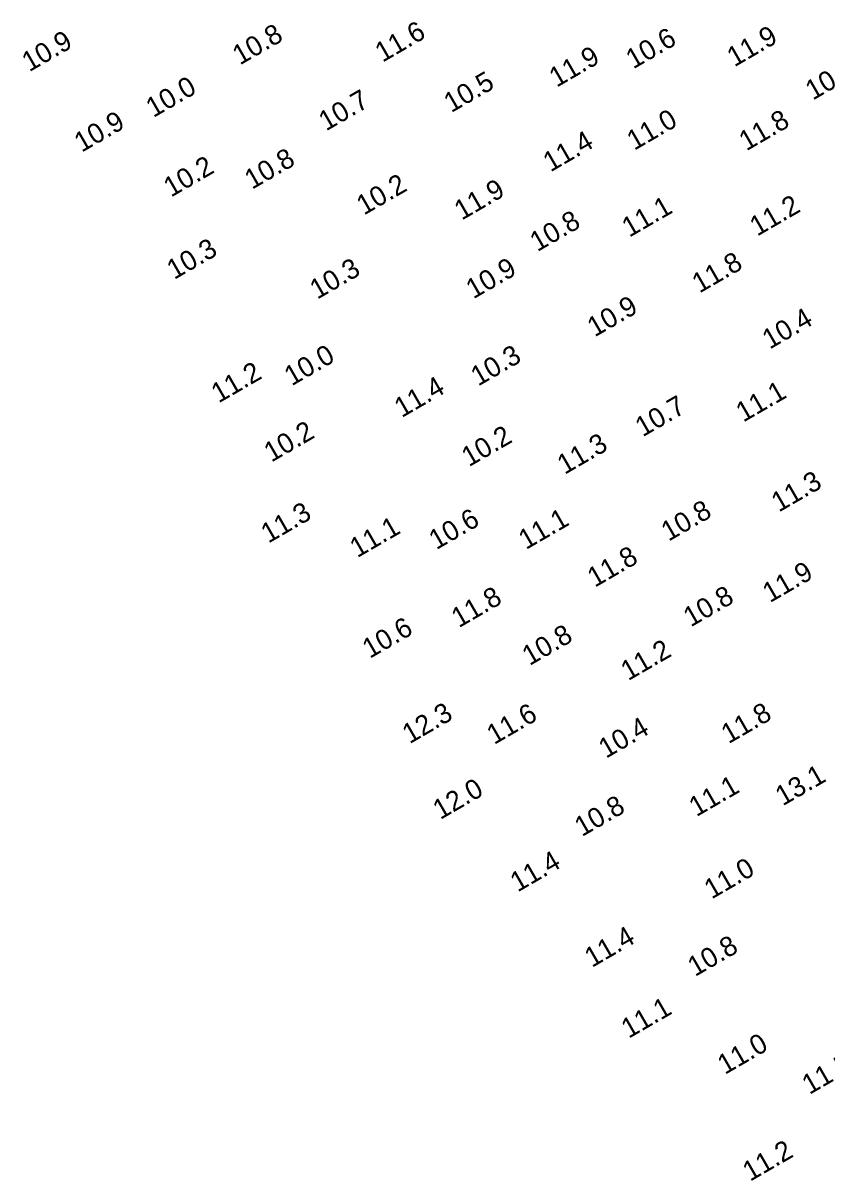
# Model space of a CAD drawing. Extents: x 3024098 to 3056816, y 418252 to 509144.
# Drawn here: x 3038275.8 to 3038478.6, y 419119.5 to 419411.6 of the extents above; entities that cross this region are included whole.
import ezdxf

# ---------------------------------------------------------------- set-up
doc = ezdxf.new("R2010")
doc.units = 0
doc.layers.add('V-TOPO-SOUN-0911', color=7, linetype='Continuous')

msp = doc.modelspace()

# ---------------------------------------------------------------- texts
at = {"layer": 'V-TOPO-SOUN-0911'}
for s, p in [('10.8 ', (3038330.46, 419400.89)), ('11.6 ', (3038366.45, 419401.59)), ('10.9 ', (3038277.31, 419399.19)), ('10.6 ', (3038429.73, 419399.91)), ('11.9 ', (3038455.26, 419400.43)), ('11.9 ', (3038410.38, 419395.28)), ('10.4 ', (3038475.04, 419392.03)), ('10.5 ', (3038383.79, 419388.88)), ('10.0 ', (3038308.62, 419387.64)), ('10.7 ', (3038352.21, 419384.26)), ('10.9 ', (3038290.53, 419378.88)), ('11.0 ', (3038429.98, 419379.37)), ('11.8 ', (3038458.28, 419379.24)), ('11.4 ', (3038408.84, 419373.92)), ('10.8 ', (3038333.51, 419369.53)), ('10.2 ', (3038313.07, 419367.56)), ('10.2 ', (3038361.76, 419363.03)), ('11.9 ', (3038386.43, 419361.75)), ('11.1 ', (3038428.73, 419357.44)), ('11.2 ', (3038461, 419357.72)), ('10.8 ', (3038405.52, 419353.81)), ('10.3 ', (3038313.89, 419346.79)), ('11.8 ', (3038446.43, 419343.35)), ('10.3 ', (3038349.98, 419341.8)), ('10.9 ', (3038389.38, 419341.9)), ('10.9 ', (3038419.99, 419332.29)), ('10.4 ', (3038464.15, 419329.21)), ('10.0 ', (3038343.53, 419319.95)), ('10.3 ', (3038390.59, 419319.89)), ('11.2 ', (3038325.09, 419315.63)), ('11.4 ', (3038371.3, 419311.95)), ('11.1 ', (3038457.51, 419310.81)), ('10.7 ', (3038432.1, 419307.09)), ('10.2 ', (3038338.4, 419300.7)), ('10.2 ', (3038388.27, 419299.55)), ('11.3 ', (3038412.41, 419297.61)), ('11.3 ', (3038466.45, 419288.1)), ('11.3 ', (3038337.64, 419280.26)), ('10.6 ', (3038380.03, 419278.62)), ('11.1 ', (3038402.65, 419278.66)), ('10.8 ', (3038438.63, 419280.75)), ('11.1 ', (3038360.07, 419276.6)), ('11.8 ', (3038420.02, 419269.13)), ('11.9 ', (3038464.22, 419265.26)), ('11.8 ', (3038385.71, 419258.93)), ('10.8 ', (3038444.24, 419259.13)), ('10.6 ', (3038363.23, 419251.19)), ('10.8 ', (3038403.55, 419249.38)), ('11.2 ', (3038428.46, 419245.58)), ('12.3 ', (3038373.3, 419229.67)), ('11.6 ', (3038394.63, 419229.47)), ('11.8 ', (3038453.78, 419229.67)), ('10.4 ', (3038422.85, 419225.99)), ('13.1 ', (3038467.45, 419214)), ('11.1 ', (3038445.66, 419211.27)), ('12.0 ', (3038381.03, 419210.54)), ('10.8 ', (3038416.78, 419206.24)), ('11.4 ', (3038400.54, 419192.26)), ('11.0 ', (3038449.5, 419190.49)), ('11.4 ', (3038419.3, 419173.23)), ('10.8 ', (3038445.32, 419170.94)), ('11.1 ', (3038428.57, 419155.34)), ('11.0 ', (3038452.85, 419146.23)), ('11.5 ', (3038474.18, 419141.18)), ('11.2 ', (3038459.2, 419119.27))]:
    msp.add_text(s, height=5, rotation=30, dxfattribs=at).set_placement(p)

doc.saveas('drawing.dxf')
